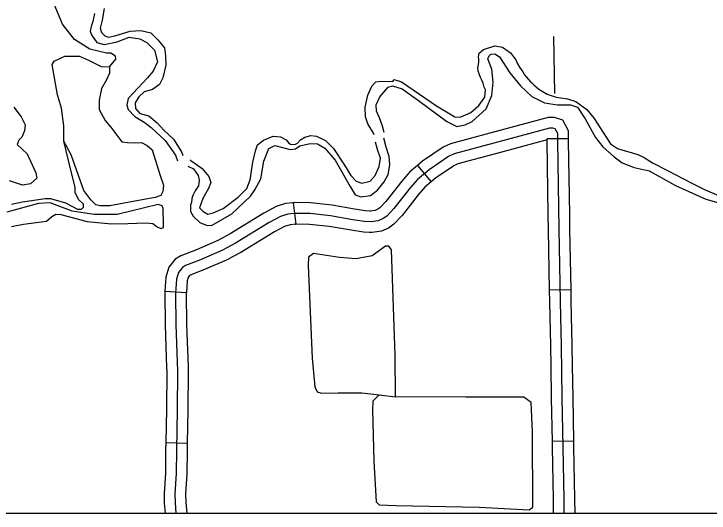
# Model space of a CAD drawing. Extents: x 1127717 to 1741049, y 2026793 to 2244711.
# Drawn here: x 1328839 to 1333695, y 2066677 to 2070164 of the extents above; entities that cross this region are included whole.
import ezdxf

# ---------------------------------------------------------------- set-up
doc = ezdxf.new("R2010")
doc.units = 0
for name, color, linetype in [('1', 7, 'Continuous'), ('35', 7, 'Continuous'), ('45', 7, 'Continuous'), ('5', 7, 'Continuous')]:
    doc.layers.add(name, color=color, linetype=linetype)

msp = doc.modelspace()

# ---------------------------------------------------------------- linework, layer by layer
at = {"layer": '1'}
msp.add_lwpolyline([(1349634.2, 2111942.3), (1278362.7, 2111942.3), (1278362.7, 2066677.1), (1349634.2, 2066677.1)], close=True, dxfattribs=at)
at = {"layer": '35'}
for points in [[(1329178, 2070092), (1329119.8, 2070232.5), (1329078.7, 2070249.6), (1328904, 2070335.2), (1328859.4, 2070335.2), (1328811.5, 2070335.2)], [(1329470.9, 2070201.6), (1329456, 2070119.7), (1329441.1, 2070065), (1329451, 2070035.2), (1329473.4, 2070010.4), (1329500.7, 2070002.9), (1329545.4, 2070010.4), (1329652.1, 2070042.7), (1329726.6, 2070047.7), (1329796.1, 2070032.8), (1329845.8, 2069983.1), (1329890.5, 2069928.4), (1329897.9, 2069871.3), (1329900.4, 2069806.7), (1329880.6, 2069717.8), (1329855.7, 2069670.6), (1329808.6, 2069635.9), (1329749, 2069620.9), (1329711.7, 2069586.2), (1329686.9, 2069544), (1329689.4, 2069504.2), (1329719.2, 2069469.4), (1329781.3, 2069452.1), (1329840.8, 2069402.4), (1329885.5, 2069352.7)], [(1329401.7, 2070167.2), (1329389.9, 2070111.3), (1329378.2, 2070076.1), (1329372.3, 2070043.7), (1329381.1, 2070017.3), (1329419.3, 2069964.4), (1329469.2, 2069949.7), (1329560.3, 2069970.3), (1329645.5, 2070002.6), (1329718.9, 2069990.8), (1329768.8, 2069964.4), (1329821.7, 2069911.5), (1329842.3, 2069829.2)], [(1329506.8, 2069793.9), (1329551.4, 2069848.7), (1329547.9, 2069869.2), (1329517.1, 2069889.8), (1329486.3, 2069889.8), (1329369.8, 2069917.2), (1329263.6, 2069985.7), (1329178, 2070092)], [(1331355.8, 2069318.5), (1331351.6, 2069331.1), (1331311.9, 2069395.7), (1331294.5, 2069445.4), (1331292, 2069512.5), (1331311.9, 2069596.9), (1331339.2, 2069659), (1331366.5, 2069688.8), (1331406.2, 2069693.8), (1331485.7, 2069691.3), (1331495.6, 2069706.2), (1331547.7, 2069688.8), (1331634.6, 2069629.2), (1331791, 2069522.4), (1331920.1, 2069445.4), (1331957.4, 2069442.9), (1332031.9, 2069475.2), (1332086.5, 2069524.9), (1332086.5, 2069524.9), (1332128.7, 2069582), (1332133.7, 2069634.2), (1332123.7, 2069651.5), (1332116.3, 2069681.4), (1332108.8, 2069701.2), (1332098.9, 2069721.1), (1332089, 2069745.9), (1332081.5, 2069763.3), (1332079, 2069788.2), (1332086.5, 2069825.4), (1332086.5, 2069847.8), (1332084, 2069865.2), (1332089, 2069890), (1332118.8, 2069914.8), (1332198.2, 2069942.2), (1332252.8, 2069932.2), (1332292.6, 2069904.9), (1332307.5, 2069892.5), (1332329.8, 2069865.2), (1332344.7, 2069842.8), (1332354.6, 2069820.5), (1332372, 2069793.1), (1332394.3, 2069760.8), (1332406.8, 2069738.5), (1332449, 2069688.8), (1332453.9, 2069686.3), (1332471.3, 2069668.9), (1332506.1, 2069639.1), (1332563.2, 2069604.4), (1332627.7, 2069582), (1332707.2, 2069572.1), (1332764.3, 2069552.2), (1332841.2, 2069497.5), (1332893.4, 2069433), (1332955.5, 2069336.1)], [(1331425.5, 2069334.9), (1331413.7, 2069379.6), (1331393.1, 2069438.4), (1331372.6, 2069485.4), (1331369.6, 2069529.5), (1331396.1, 2069585.3), (1331454.8, 2069652.9), (1331484.2, 2069661.7), (1331551.8, 2069641.2), (1331666.3, 2069558.9), (1331863.1, 2069412), (1331933.6, 2069376.7), (1331992.3, 2069388.5), (1332039.3, 2069412), (1332139.2, 2069500.1), (1332177.4, 2069594.2), (1332186.2, 2069688.2), (1332177.4, 2069779.3), (1332156.8, 2069832.2), (1332151, 2069849.8), (1332159.8, 2069870.4), (1332171.5, 2069882.1), (1332198, 2069885.1), (1332230.3, 2069864.5), (1332303.7, 2069752.8), (1332377.1, 2069661.7), (1332456.4, 2069588.3), (1332544.6, 2069544.2), (1332635.6, 2069529.5), (1332726.7, 2069529.5), (1332776.6, 2069511.9), (1332829.5, 2069432.5), (1332902.9, 2069300.3), (1332952.8, 2069235.7), (1333032.1, 2069165.1), (1333087.9, 2069124), (1333173.1, 2069091.7), (1333275.9, 2069068.2), (1333461, 2068965.3), (1333672.5, 2068871.3), (1333804.6, 2068833.1)], [(1328821.8, 2068834.4), (1328900.5, 2068851.6), (1329058.1, 2068875.6), (1329095.8, 2068875.6), (1329198.6, 2068844.7), (1329284.2, 2068800.2), (1329311.6, 2068800.2), (1329325.3, 2068813.9), (1329325.3, 2068834.4), (1329291, 2068868.7), (1329267.1, 2068916.7), (1329267.1, 2068954.4), (1329239.7, 2069064), (1329188.3, 2069276.5), (1329188.3, 2069382.7), (1329171.1, 2069506), (1329143.7, 2069598.5), (1329106.1, 2069811), (1329119.8, 2069835), (1329195.1, 2069869.2), (1329297.9, 2069869.2), (1329359.5, 2069841.8), (1329448.6, 2069797.3), (1329506.8, 2069793.9)], [(1329506.8, 2069793.9), (1329506.8, 2069749.3), (1329486.3, 2069704.8), (1329452, 2069643.1), (1329434.9, 2069560.9), (1329434.9, 2069495.8), (1329476, 2069420.4), (1329517.1, 2069372.4), (1329592.5, 2069269.6), (1329633.6, 2069266.2), (1329691.8, 2069262.8), (1329729.5, 2069266.2), (1329770.6, 2069245.6), (1329804.8, 2069214.8), (1329859.6, 2069043.5), (1329883.6, 2068968.1), (1329880.2, 2068923.5), (1329866.5, 2068896.1), (1329825.4, 2068882.4), (1329736.3, 2068865.3), (1329510.3, 2068824.2), (1329441.8, 2068824.2), (1329410.9, 2068831), (1329376.7, 2068865.3), (1329328.7, 2068930.4), (1329277.3, 2069074.3), (1329239.7, 2069180.5), (1329188.3, 2069276.5)], [(1329842.3, 2069829.2), (1329812.9, 2069764.6), (1329771.8, 2069717.6), (1329671.9, 2069611.8), (1329636.7, 2069573.6), (1329627.8, 2069526.6), (1329636.7, 2069497.2), (1329683.6, 2069447.2), (1329757.1, 2069403.2), (1329798.2, 2069370.8), (1329895.1, 2069279.7), (1329968.6, 2069176.9), (1329982.3, 2069138.8)], [(1328838.9, 2069512.9), (1328890.3, 2069444.4), (1328917.7, 2069389.5), (1328914.2, 2069348.4), (1328893.7, 2069303.9), (1328873.1, 2069283.3), (1328862.9, 2069252.5), (1328931.4, 2069187.4), (1328993, 2069053.7), (1328999.9, 2069016), (1328955.4, 2068978.3), (1328900.5, 2068968.1), (1328808.1, 2068998.9)], [(1329886.8, 2069353.5), (1329885.5, 2069355.9)], [(1329885.5, 2069352.7), (1329953.8, 2069288.9), (1330010.9, 2069202), (1330018.4, 2069177.1), (1330017.9, 2069174.8)], [(1330069.9, 2069145.4), (1330074.1, 2069141.1), (1330153.5, 2069083.9), (1330200.7, 2069029.3), (1330215.6, 2068987.1), (1330198.2, 2068944.8), (1330158.5, 2068875.3), (1330136.1, 2068810.7), (1330158.5, 2068785.9), (1330193.3, 2068766), (1330230.5, 2068775.9), (1330300, 2068805.7), (1330406.8, 2068885.2), (1330466.4, 2068944.8), (1330488.7, 2069004.5), (1330508.6, 2069128.6), (1330525.9, 2069208.1), (1330540.8, 2069250.4), (1330583, 2069282.6), (1330650.1, 2069310), (1330702.2, 2069305), (1330741.9, 2069285.1), (1330759.3, 2069260.3), (1330771.7, 2069255.3), (1330801.5, 2069252.8), (1330821.4, 2069260.3), (1330841.2, 2069285.1), (1330871, 2069302.5), (1330913.2, 2069314.9), (1330953, 2069310), (1331015, 2069280.2), (1331072.1, 2069223), (1331149.1, 2069108.8), (1331193.8, 2069036.7), (1331231, 2068997), (1331270.8, 2068982.1), (1331327.9, 2068997), (1331362.6, 2069036.7), (1331389.9, 2069098.8), (1331399.9, 2069156), (1331380, 2069218.1), (1331365.5, 2069268)], [(1332955.5, 2069336.1), (1333007.6, 2069256.6), (1333054.8, 2069224.3), (1333109.4, 2069206.9), (1333151.6, 2069197), (1333198.8, 2069182.1), (1333241, 2069162.2), (1333300.6, 2069125), (1333409.8, 2069067.8), (1333571.2, 2068983.4), (1333668, 2068936.2), (1333762.3, 2068896.5)], [(1330053.9, 2069101.1), (1330094.4, 2069083), (1330126.7, 2069036), (1330132.6, 2069003.7), (1330129.7, 2068962.6), (1330106.2, 2068927.3), (1330088.6, 2068895), (1330082.7, 2068874.4), (1330079.7, 2068848), (1330073.9, 2068830.3), (1330073.9, 2068783.3), (1330091.5, 2068751), (1330138.5, 2068706.9), (1330188.4, 2068686.3), (1330223.7, 2068689.3), (1330361.7, 2068768.6), (1330491, 2068892), (1330523.3, 2068936.1), (1330564.4, 2069012.5), (1330585, 2069135.9), (1330620.2, 2069224.1), (1330661.3, 2069244.7), (1330770, 2069218.2), (1330805.2, 2069221.2), (1330837.6, 2069241.7), (1330908.1, 2069259.4), (1330960.9, 2069256.4), (1331010.9, 2069227), (1331084.3, 2069141.8), (1331187.1, 2068959.6), (1331222.3, 2068900.9), (1331263.5, 2068886.2), (1331331, 2068895), (1331378, 2068933.2), (1331425, 2068991.9), (1331454.4, 2069041.9), (1331466.1, 2069109.5), (1331460.3, 2069168.3), (1331439.7, 2069232.9), (1331423.4, 2069296.8)], [(1329847.4, 2068832.2), (1329561.7, 2068763.4), (1329400.3, 2068763.4), (1329246.8, 2068787.2), (1329093.3, 2068845.4), (1329011.3, 2068840.1), (1328789.1, 2068779.3)], [(1329810.4, 2068699.9), (1329839.5, 2068676), (1329865.9, 2068665.5), (1329884.5, 2068673.4), (1329884.5, 2068691.9), (1329881.8, 2068805.7), (1329873.9, 2068824.3), (1329847.4, 2068832.2)], [(1328823.5, 2068678.7), (1328905.5, 2068694.6), (1329066.9, 2068715.7), (1329103.9, 2068750.1), (1329133, 2068766), (1329167.4, 2068763.4), (1329350, 2068713.1), (1329522, 2068697.2), (1329635.8, 2068699.9), (1329760.1, 2068705.2), (1329810.4, 2068699.9)], [(1331435.5, 2068541.5), (1331341.1, 2068475.3), (1331230.9, 2068453.3), (1331114.5, 2068462.7), (1330991.7, 2068481.6), (1330931.9, 2068491.1)], [(1331504.8, 2067489.8), (1331501.6, 2067779.5), (1331476.4, 2068516.3), (1331457.6, 2068541.5), (1331435.5, 2068541.5)], [(1330931.9, 2068491.1), (1330897.3, 2068465.9), (1330894.1, 2068406.1), (1330922.5, 2067760.6), (1330941.3, 2067559.1), (1330957.1, 2067524.4), (1330988.6, 2067515), (1331105, 2067518.1), (1331268.7, 2067518.1), (1331391.5, 2067502.4), (1331504.8, 2067489.8)], [(1331391.5, 2067502.4), (1331347.4, 2067458.3), (1331344.2, 2067398.5), (1331353.7, 2067039.5), (1331369.4, 2066756.1), (1331391.5, 2066734.1), (1331507.9, 2066731), (1332090.2, 2066718.4), (1332439.6, 2066699.5), (1332464.8, 2066718.4), (1332461.7, 2067244.2), (1332452.2, 2067448.9)], [(1332452.2, 2067448.9), (1332401.9, 2067486.6), (1331995.8, 2067486.6), (1331504.8, 2067489.8)]]:
    msp.add_lwpolyline(points, dxfattribs=at)
at = {"layer": '45'}
for p, q in [((1332714.3, 2069290.9), (1332564.3, 2069290.9)), ((1331658.6, 2069106.1), (1331755.1, 2068991.3)), ((1330790.4, 2068845.3), (1330807.6, 2068696.3)), ((1332731.4, 2068236.4), (1332581.4, 2068233.7)), ((1329894.3, 2068227.8), (1330044, 2068219.3)), ((1329900.2, 2067169.3), (1330050.2, 2067166.3)), ((1332750.7, 2067180.6), (1332600.7, 2067177.9))]:
    msp.add_line(p, q, dxfattribs=at)
for points in [[(1332714.3, 2069290.9), (1332714.3, 2069347.3), (1332672.6, 2069422.7), (1332616.7, 2069441.4), (1332570.6, 2069441.4), (1332353.9, 2069383.3), (1332163.2, 2069331.8)], [(1332621.1, 2069360.8), (1332604.5, 2069366.4), (1332580.4, 2069366.4), (1332373.4, 2069310.9), (1331915, 2069187), (1331876.2, 2069168.5), (1331739.4, 2069076), (1331658.1, 2069007.6), (1331606.3, 2068948.5), (1331493.6, 2068804.2), (1331443.7, 2068752.4), (1331417.8, 2068734), (1331384.5, 2068719.2), (1331338.3, 2068711.8), (1331288.4, 2068713.6), (1331207.1, 2068726.6), (1331051.8, 2068754.3), (1330907.6, 2068769.1), (1330800.4, 2068770.9), (1330752.4, 2068765.4), (1330700.6, 2068748.8), (1330623, 2068708.1), (1330388.2, 2068562), (1330295.8, 2068513.9), (1330142.4, 2068447.3), (1330038.9, 2068406.7), (1330016.7, 2068393.7), (1329989, 2068358.6), (1329974.2, 2068312.4), (1329968.6, 2068214.4), (1329970.5, 2067992.5), (1329981.6, 2067668.9), (1329979.7, 2067398.9), (1329974.2, 2067116), (1329972.3, 2066953.2), (1329963.1, 2066812.7), (1329964.9, 2066749.8), (1329971.4, 2066677.1)], [(1332684, 2066677.1), (1332682.6, 2066776.5), (1332676.4, 2067138.3), (1332670.2, 2067481.6), (1332664.1, 2067846.5), (1332657.9, 2068155.8), (1332648.6, 2068659.9), (1332639.3, 2069275.3), (1332639.3, 2069327.9), (1332621.1, 2069360.8)], [(1332163.2, 2069331.8), (1331888.9, 2069257.6), (1331838.9, 2069233.8), (1331694.1, 2069136), (1331658.6, 2069106.1)], [(1332564.3, 2069284.4), (1332392.9, 2069238.5), (1332202.3, 2069187)], [(1332572.1, 2068761.8), (1332564.3, 2069274.8), (1332564.3, 2069290.9)], [(1332722, 2068764.1), (1332714.3, 2069275.9), (1332714.3, 2069290.9)], [(1332202.3, 2069187), (1331941.1, 2069116.4), (1331913.5, 2069103.2), (1331784.7, 2069016.1), (1331755.1, 2068991.3)], [(1331658.6, 2069106.1), (1331605.4, 2069061.3), (1331548.5, 2068996.3), (1331436.9, 2068853.5), (1331394.5, 2068809.5), (1331380.4, 2068799.4), (1331363, 2068791.7), (1331333.7, 2068787), (1331325.5, 2068787.3)], [(1331755.1, 2068991.3), (1331710.8, 2068953.9), (1331664.1, 2068900.6), (1331550.3, 2068755), (1331492.9, 2068695.4), (1331455.2, 2068668.5), (1331406, 2068646.7), (1331342.9, 2068636.5), (1331319.9, 2068637.4)], [(1330790.4, 2068845.3), (1330736.4, 2068839.1), (1330671.5, 2068818.2), (1330585.7, 2068773.2), (1330351, 2068627.2), (1330298.1, 2068599.6)], [(1331325.5, 2068787.3), (1331295.7, 2068788.4), (1331219.6, 2068800.5), (1331062.2, 2068828.6), (1330912.1, 2068844), (1330796.7, 2068846), (1330790.4, 2068845.3)], [(1332731.4, 2068236.4), (1332723.6, 2068661.1), (1332722, 2068764.1)], [(1332581.4, 2068233.7), (1332573.6, 2068658.6), (1332572.1, 2068761.8)], [(1330807.6, 2068696.3), (1330768.3, 2068691.7), (1330729.7, 2068679.3), (1330660.2, 2068642.9), (1330425.4, 2068496.8), (1330367.3, 2068466.6)], [(1331319.9, 2068637.4), (1331281.1, 2068638.8), (1331194.6, 2068652.6), (1331041.4, 2068680), (1330903.1, 2068694.2), (1330804.1, 2068695.9), (1330807.6, 2068696.3)], [(1330298.1, 2068599.6), (1330263.5, 2068581.7), (1330113.7, 2068516.7), (1330006.1, 2068474.4), (1329966.6, 2068451.3), (1329921.7, 2068394.4), (1329899.8, 2068326.1), (1329894.3, 2068227.8)], [(1330367.3, 2068466.6), (1330328.1, 2068446.2), (1330171, 2068378), (1330071.7, 2068339), (1330066.8, 2068336.1), (1330056.3, 2068322.8), (1330048.5, 2068298.6), (1330044, 2068219.3)], [(1332591.4, 2067705.9), (1332589.1, 2067845.1), (1332582.9, 2068154.3), (1332581.4, 2068233.7)], [(1332741.4, 2067708.4), (1332739, 2067847.9), (1332732.9, 2068157.2), (1332731.4, 2068236.4)], [(1329894.3, 2068227.8), (1329893.6, 2068216.2), (1329895.5, 2067990.9), (1329905.7, 2067693.2)], [(1330044, 2068219.3), (1330043.6, 2068212.5), (1330045.5, 2067994.1), (1330055.6, 2067698.3)], [(1330055.6, 2067698.3), (1330056.6, 2067669.9), (1330054.7, 2067397.9), (1330050.2, 2067166.3)], [(1332600.7, 2067177.9), (1332595.3, 2067480.3), (1332591.4, 2067705.9)], [(1332750.7, 2067180.6), (1332745.2, 2067482.9), (1332741.4, 2067708.4)], [(1329905.7, 2067693.2), (1329906.6, 2067667.8), (1329904.7, 2067399.9), (1329900.2, 2067169.3)], [(1329900.2, 2067169.3), (1329899.2, 2067117.1), (1329897.4, 2066956.1), (1329888, 2066814.1), (1329890, 2066745.4), (1329896.1, 2066677.1)], [(1330050.2, 2067166.3), (1330049.2, 2067114.8), (1330047.3, 2066950.4), (1330038.2, 2066811.3), (1330039.8, 2066754.3), (1330046.7, 2066677.1)], [(1332609, 2066677.1), (1332607.6, 2066775.3), (1332601.4, 2067137), (1332600.7, 2067177.9)], [(1332759, 2066677.1), (1332757.6, 2066777.6), (1332751.4, 2067139.6), (1332750.7, 2067180.6)]]:
    msp.add_lwpolyline(points, dxfattribs=at)
at = {"layer": '5'}
msp.add_lwpolyline([(1332609.3, 2070007.3), (1332616.5, 2069607.3)], dxfattribs=at)

doc.saveas('drawing.dxf')
